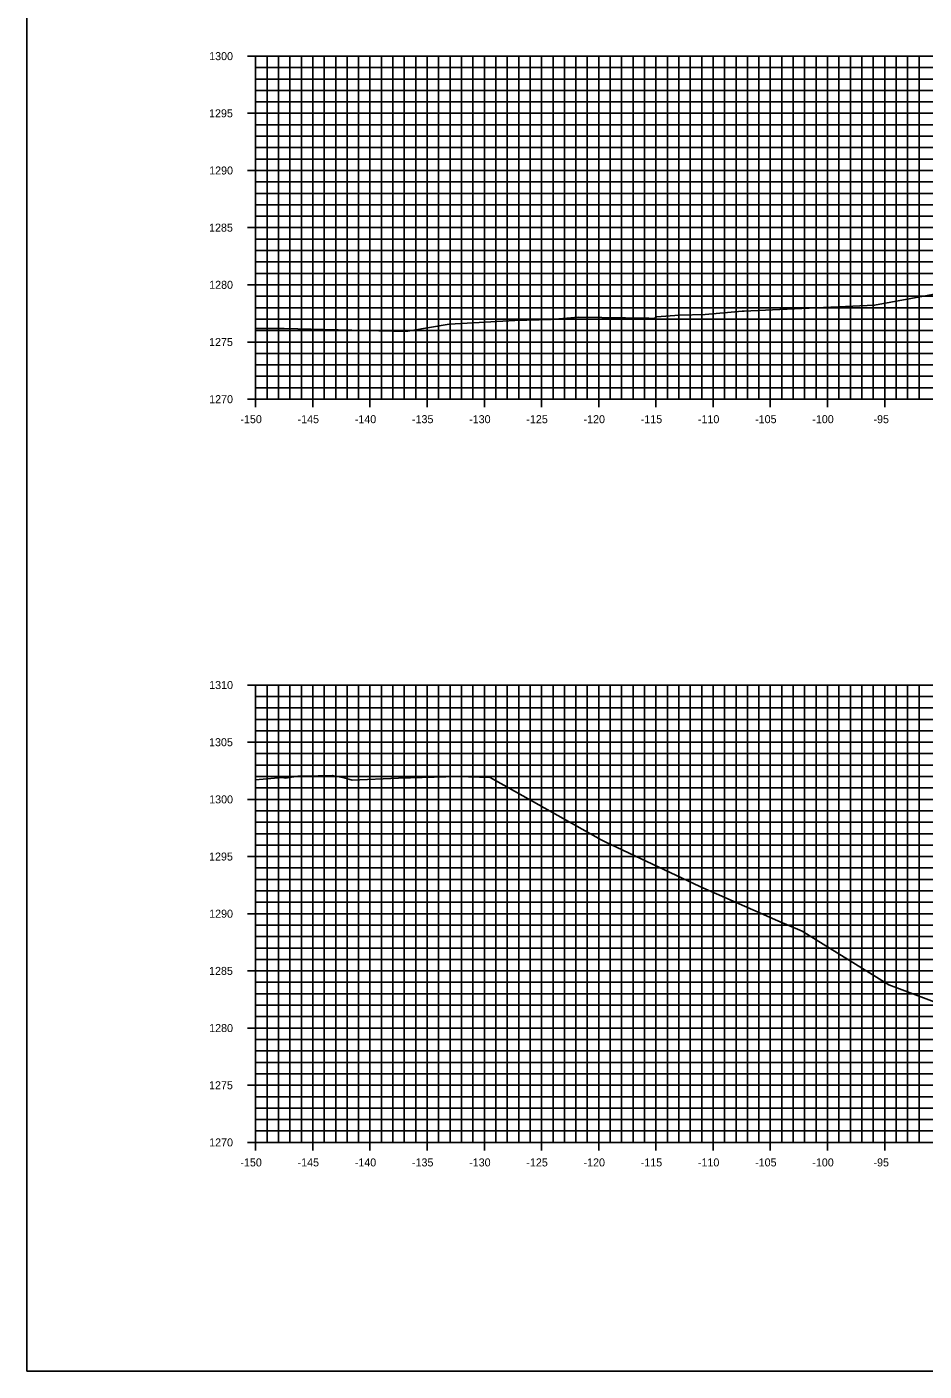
# Model space of a CAD drawing. Extents: x 674939 to 678919, y 750652 to 765176.
# Drawn here: x 678578.5 to 678657, y 762426.3 to 762543.8 of the extents above; entities that cross this region are included whole.
import ezdxf

# ---------------------------------------------------------------- set-up
doc = ezdxf.new("R2010")
doc.units = 0
for name, color, linetype in [('R_Axis', 7, 'Continuous'), ('R_Axis Annot', 7, 'Continuous'), ('R_Exist Surface', 7, 'Continuous'), ('R_Grid', 7, 'Continuous'), ('R_No Plot', 7, 'Continuous')]:
    doc.layers.add(name, color=color, linetype=linetype)

msp = doc.modelspace()

# ---------------------------------------------------------------- linework, layer by layer
at = {"layer": 'R_Axis'}
for p, q in [((678597.83, 762541.29), (678599.23, 762541.29)), ((678598.53, 762511.29), (678598.53, 762541.29)), ((678598.53, 762540.29), (678598.88, 762540.29)), ((678598.53, 762539.29), (678598.88, 762539.29)), ((678598.53, 762538.29), (678598.88, 762538.29)), ((678598.53, 762537.29), (678598.88, 762537.29)), ((678597.83, 762536.29), (678599.23, 762536.29)), ((678598.53, 762535.29), (678598.88, 762535.29)), ((678598.53, 762534.29), (678598.88, 762534.29)), ((678598.53, 762533.29), (678598.88, 762533.29)), ((678598.53, 762532.29), (678598.88, 762532.29)), ((678597.83, 762531.29), (678599.23, 762531.29)), ((678598.53, 762530.29), (678598.88, 762530.29)), ((678598.53, 762529.29), (678598.88, 762529.29)), ((678598.53, 762528.29), (678598.88, 762528.29)), ((678598.53, 762527.29), (678598.88, 762527.29)), ((678597.83, 762526.29), (678599.23, 762526.29)), ((678598.53, 762525.29), (678598.88, 762525.29)), ((678598.53, 762524.29), (678598.88, 762524.29)), ((678598.53, 762523.29), (678598.88, 762523.29)), ((678598.53, 762522.29), (678598.88, 762522.29)), ((678597.83, 762521.29), (678599.23, 762521.29)), ((678598.53, 762520.29), (678598.88, 762520.29)), ((678598.53, 762519.29), (678598.88, 762519.29)), ((678598.53, 762518.29), (678598.88, 762518.29)), ((678598.53, 762517.29), (678598.88, 762517.29)), ((678597.83, 762516.29), (678599.23, 762516.29)), ((678598.53, 762515.29), (678598.88, 762515.29)), ((678598.53, 762514.29), (678598.88, 762514.29)), ((678598.53, 762513.29), (678598.88, 762513.29)), ((678598.53, 762512.29), (678598.88, 762512.29)), ((678597.83, 762511.29), (678599.23, 762511.29)), ((678598.53, 762510.59), (678598.53, 762511.99)), ((678598.53, 762511.29), (678898.53, 762511.29)), ((678603.53, 762510.59), (678603.53, 762511.99)), ((678608.53, 762510.59), (678608.53, 762511.99)), ((678613.53, 762510.59), (678613.53, 762511.99)), ((678618.53, 762510.59), (678618.53, 762511.99)), ((678623.53, 762510.59), (678623.53, 762511.99)), ((678628.53, 762510.59), (678628.53, 762511.99)), ((678633.53, 762510.59), (678633.53, 762511.99)), ((678638.53, 762510.59), (678638.53, 762511.99)), ((678643.53, 762510.59), (678643.53, 762511.99)), ((678648.53, 762510.59), (678648.53, 762511.99)), ((678653.53, 762510.59), (678653.53, 762511.99)), ((678597.83, 762486.29), (678599.23, 762486.29)), ((678598.53, 762446.29), (678598.53, 762486.29)), ((678598.53, 762485.29), (678598.88, 762485.29)), ((678598.53, 762484.29), (678598.88, 762484.29)), ((678598.53, 762483.29), (678598.88, 762483.29)), ((678598.53, 762482.29), (678598.88, 762482.29)), ((678597.83, 762481.29), (678599.23, 762481.29)), ((678598.53, 762480.29), (678598.88, 762480.29)), ((678598.53, 762479.29), (678598.88, 762479.29)), ((678598.53, 762478.29), (678598.88, 762478.29)), ((678598.53, 762477.29), (678598.88, 762477.29)), ((678597.83, 762476.29), (678599.23, 762476.29)), ((678598.53, 762475.29), (678598.88, 762475.29)), ((678598.53, 762474.29), (678598.88, 762474.29)), ((678598.53, 762473.29), (678598.88, 762473.29)), ((678598.53, 762472.29), (678598.88, 762472.29)), ((678597.83, 762471.29), (678599.23, 762471.29)), ((678598.53, 762470.29), (678598.88, 762470.29)), ((678598.53, 762469.29), (678598.88, 762469.29)), ((678598.53, 762468.29), (678598.88, 762468.29)), ((678598.53, 762467.29), (678598.88, 762467.29)), ((678597.83, 762466.29), (678599.23, 762466.29)), ((678598.53, 762465.29), (678598.88, 762465.29)), ((678598.53, 762464.29), (678598.88, 762464.29)), ((678598.53, 762463.29), (678598.88, 762463.29)), ((678598.53, 762462.29), (678598.88, 762462.29)), ((678597.83, 762461.29), (678599.23, 762461.29)), ((678598.53, 762460.29), (678598.88, 762460.29)), ((678598.53, 762459.29), (678598.88, 762459.29)), ((678598.53, 762458.29), (678598.88, 762458.29)), ((678598.53, 762457.29), (678598.88, 762457.29)), ((678597.83, 762456.29), (678599.23, 762456.29)), ((678598.53, 762455.29), (678598.88, 762455.29)), ((678598.53, 762454.29), (678598.88, 762454.29)), ((678598.53, 762453.29), (678598.88, 762453.29)), ((678597.83, 762451.29), (678599.23, 762451.29)), ((678598.53, 762452.29), (678598.88, 762452.29)), ((678598.53, 762450.29), (678598.88, 762450.29)), ((678598.53, 762449.29), (678598.88, 762449.29)), ((678598.53, 762448.29), (678598.88, 762448.29)), ((678598.53, 762447.29), (678598.88, 762447.29)), ((678598.53, 762445.59), (678598.53, 762446.99)), ((678603.53, 762445.59), (678603.53, 762446.99)), ((678608.53, 762445.59), (678608.53, 762446.99)), ((678613.53, 762445.59), (678613.53, 762446.99)), ((678618.53, 762445.59), (678618.53, 762446.99)), ((678623.53, 762445.59), (678623.53, 762446.99)), ((678628.53, 762445.59), (678628.53, 762446.99)), ((678633.53, 762445.59), (678633.53, 762446.99)), ((678638.53, 762445.59), (678638.53, 762446.99)), ((678643.53, 762445.59), (678643.53, 762446.99)), ((678648.53, 762445.59), (678648.53, 762446.99)), ((678653.53, 762445.59), (678653.53, 762446.99)), ((678597.83, 762446.29), (678599.23, 762446.29)), ((678598.53, 762446.29), (678898.53, 762446.29))]:
    msp.add_line(p, q, dxfattribs=at)
at = {"layer": 'R_Exist Surface'}
for points in [[(678598.53, 762517.47), (678601.02, 762517.46), (678610.5, 762517.24), (678611.45, 762517.23), (678611.85, 762517.24), (678612.2, 762517.31), (678615.46, 762517.85), (678621.18, 762518.16), (678624.36, 762518.25), (678626.77, 762518.45), (678632.92, 762518.36), (678633.39, 762518.35), (678633.59, 762518.5), (678635.6, 762518.63), (678637.84, 762518.69), (678641.07, 762518.98), (678641.24, 762518.99), (678641.82, 762519.03), (678652.64, 762519.5), (678660.42, 762520.94)], [(678598.53, 762477.99), (678600.86, 762478.19), (678601.15, 762478.14), (678602.22, 762478.31), (678602.77, 762478.33), (678605.23, 762478.39), (678606.26, 762478.16), (678606.97, 762477.97), (678611.03, 762478.14), (678616.21, 762478.28), (678616.21, 762478.28), (678619.04, 762478.19), (678628.73, 762472.74), (678629.08, 762472.58), (678637.38, 762468.67), (678644.18, 762465.68), (678646.31, 762464.77), (678652.81, 762460.75), (678653.88, 762460.06), (678659.49, 762457.96)]]:
    msp.add_lwpolyline(points, dxfattribs=at)
at = {"layer": 'R_Grid'}
for p, q in [((678598.53, 762541.29), (678898.53, 762541.29)), ((678598.53, 762511.29), (678598.53, 762541.29)), ((678599.53, 762511.29), (678599.53, 762541.29)), ((678600.53, 762511.29), (678600.53, 762541.29)), ((678601.53, 762511.29), (678601.53, 762541.29)), ((678602.53, 762511.29), (678602.53, 762541.29)), ((678603.53, 762511.29), (678603.53, 762541.29)), ((678604.53, 762511.29), (678604.53, 762541.29)), ((678605.53, 762511.29), (678605.53, 762541.29)), ((678606.53, 762511.29), (678606.53, 762541.29)), ((678607.53, 762511.29), (678607.53, 762541.29)), ((678608.53, 762511.29), (678608.53, 762541.29)), ((678609.53, 762511.29), (678609.53, 762541.29)), ((678610.53, 762511.29), (678610.53, 762541.29)), ((678611.53, 762511.29), (678611.53, 762541.29)), ((678612.53, 762511.29), (678612.53, 762541.29)), ((678613.53, 762511.29), (678613.53, 762541.29)), ((678614.53, 762511.29), (678614.53, 762541.29)), ((678615.53, 762511.29), (678615.53, 762541.29)), ((678616.53, 762511.29), (678616.53, 762541.29)), ((678617.53, 762511.29), (678617.53, 762541.29)), ((678618.53, 762511.29), (678618.53, 762541.29)), ((678619.53, 762511.29), (678619.53, 762541.29)), ((678620.53, 762511.29), (678620.53, 762541.29)), ((678621.53, 762511.29), (678621.53, 762541.29)), ((678622.53, 762511.29), (678622.53, 762541.29)), ((678623.53, 762511.29), (678623.53, 762541.29)), ((678624.53, 762511.29), (678624.53, 762541.29)), ((678625.53, 762511.29), (678625.53, 762541.29)), ((678626.53, 762511.29), (678626.53, 762541.29)), ((678627.53, 762511.29), (678627.53, 762541.29)), ((678628.53, 762511.29), (678628.53, 762541.29)), ((678629.53, 762511.29), (678629.53, 762541.29)), ((678630.53, 762511.29), (678630.53, 762541.29)), ((678631.53, 762511.29), (678631.53, 762541.29)), ((678632.53, 762511.29), (678632.53, 762541.29)), ((678633.53, 762511.29), (678633.53, 762541.29)), ((678634.53, 762511.29), (678634.53, 762541.29)), ((678635.53, 762511.29), (678635.53, 762541.29)), ((678636.53, 762511.29), (678636.53, 762541.29)), ((678637.53, 762511.29), (678637.53, 762541.29)), ((678638.53, 762511.29), (678638.53, 762541.29)), ((678639.53, 762511.29), (678639.53, 762541.29)), ((678640.53, 762511.29), (678640.53, 762541.29)), ((678641.53, 762511.29), (678641.53, 762541.29)), ((678642.53, 762511.29), (678642.53, 762541.29)), ((678643.53, 762511.29), (678643.53, 762541.29)), ((678644.53, 762511.29), (678644.53, 762541.29)), ((678645.53, 762511.29), (678645.53, 762541.29)), ((678646.53, 762511.29), (678646.53, 762541.29)), ((678647.53, 762511.29), (678647.53, 762541.29)), ((678648.53, 762511.29), (678648.53, 762541.29)), ((678649.53, 762511.29), (678649.53, 762541.29)), ((678650.53, 762511.29), (678650.53, 762541.29)), ((678651.53, 762511.29), (678651.53, 762541.29)), ((678652.53, 762511.29), (678652.53, 762541.29)), ((678653.53, 762511.29), (678653.53, 762541.29)), ((678654.53, 762511.29), (678654.53, 762541.29)), ((678655.53, 762511.29), (678655.53, 762541.29)), ((678656.53, 762511.29), (678656.53, 762541.29)), ((678598.53, 762540.29), (678898.53, 762540.29)), ((678598.53, 762539.29), (678898.53, 762539.29)), ((678598.53, 762538.29), (678898.53, 762538.29)), ((678598.53, 762537.29), (678898.53, 762537.29)), ((678598.53, 762536.29), (678898.53, 762536.29)), ((678598.53, 762535.29), (678898.53, 762535.29)), ((678598.53, 762534.29), (678898.53, 762534.29)), ((678598.53, 762533.29), (678898.53, 762533.29)), ((678598.53, 762532.29), (678898.53, 762532.29)), ((678598.53, 762531.29), (678898.53, 762531.29)), ((678598.53, 762530.29), (678898.53, 762530.29)), ((678598.53, 762529.29), (678898.53, 762529.29)), ((678598.53, 762528.29), (678898.53, 762528.29)), ((678598.53, 762527.29), (678898.53, 762527.29)), ((678598.53, 762526.29), (678898.53, 762526.29)), ((678598.53, 762525.29), (678898.53, 762525.29)), ((678598.53, 762524.29), (678898.53, 762524.29)), ((678598.53, 762523.29), (678898.53, 762523.29)), ((678598.53, 762522.29), (678898.53, 762522.29)), ((678598.53, 762521.29), (678898.53, 762521.29)), ((678598.53, 762520.29), (678898.53, 762520.29)), ((678598.53, 762519.29), (678898.53, 762519.29)), ((678598.53, 762518.29), (678898.53, 762518.29)), ((678598.53, 762517.29), (678898.53, 762517.29)), ((678598.53, 762516.29), (678898.53, 762516.29)), ((678598.53, 762515.29), (678898.53, 762515.29)), ((678598.53, 762514.29), (678898.53, 762514.29)), ((678598.53, 762513.29), (678898.53, 762513.29)), ((678598.53, 762512.29), (678898.53, 762512.29)), ((678598.53, 762511.29), (678898.53, 762511.29)), ((678598.53, 762486.29), (678898.53, 762486.29)), ((678598.53, 762446.29), (678598.53, 762486.29)), ((678598.53, 762485.29), (678898.53, 762485.29)), ((678599.53, 762446.29), (678599.53, 762486.29)), ((678600.53, 762446.29), (678600.53, 762486.29)), ((678601.53, 762446.29), (678601.53, 762486.29)), ((678602.53, 762446.29), (678602.53, 762486.29)), ((678603.53, 762446.29), (678603.53, 762486.29)), ((678604.53, 762446.29), (678604.53, 762486.29)), ((678605.53, 762446.29), (678605.53, 762486.29)), ((678606.53, 762446.29), (678606.53, 762486.29)), ((678607.53, 762446.29), (678607.53, 762486.29)), ((678608.53, 762446.29), (678608.53, 762486.29)), ((678609.53, 762446.29), (678609.53, 762486.29)), ((678610.53, 762446.29), (678610.53, 762486.29)), ((678611.53, 762446.29), (678611.53, 762486.29)), ((678612.53, 762446.29), (678612.53, 762486.29)), ((678613.53, 762446.29), (678613.53, 762486.29)), ((678614.53, 762446.29), (678614.53, 762486.29)), ((678615.53, 762446.29), (678615.53, 762486.29)), ((678616.53, 762446.29), (678616.53, 762486.29)), ((678617.53, 762446.29), (678617.53, 762486.29)), ((678618.53, 762446.29), (678618.53, 762486.29)), ((678619.53, 762446.29), (678619.53, 762486.29)), ((678620.53, 762446.29), (678620.53, 762486.29)), ((678621.53, 762446.29), (678621.53, 762486.29)), ((678622.53, 762446.29), (678622.53, 762486.29)), ((678623.53, 762446.29), (678623.53, 762486.29)), ((678624.53, 762446.29), (678624.53, 762486.29)), ((678625.53, 762446.29), (678625.53, 762486.29)), ((678626.53, 762446.29), (678626.53, 762486.29)), ((678627.53, 762446.29), (678627.53, 762486.29)), ((678628.53, 762446.29), (678628.53, 762486.29)), ((678629.53, 762446.29), (678629.53, 762486.29)), ((678630.53, 762446.29), (678630.53, 762486.29)), ((678631.53, 762446.29), (678631.53, 762486.29)), ((678632.53, 762446.29), (678632.53, 762486.29)), ((678633.53, 762446.29), (678633.53, 762486.29)), ((678634.53, 762446.29), (678634.53, 762486.29)), ((678635.53, 762446.29), (678635.53, 762486.29)), ((678636.53, 762446.29), (678636.53, 762486.29)), ((678637.53, 762446.29), (678637.53, 762486.29)), ((678638.53, 762446.29), (678638.53, 762486.29)), ((678639.53, 762446.29), (678639.53, 762486.29)), ((678640.53, 762446.29), (678640.53, 762486.29)), ((678641.53, 762446.29), (678641.53, 762486.29)), ((678642.53, 762446.29), (678642.53, 762486.29)), ((678643.53, 762446.29), (678643.53, 762486.29)), ((678644.53, 762446.29), (678644.53, 762486.29)), ((678645.53, 762446.29), (678645.53, 762486.29)), ((678646.53, 762446.29), (678646.53, 762486.29)), ((678647.53, 762446.29), (678647.53, 762486.29)), ((678648.53, 762446.29), (678648.53, 762486.29)), ((678649.53, 762446.29), (678649.53, 762486.29)), ((678650.53, 762446.29), (678650.53, 762486.29)), ((678651.53, 762446.29), (678651.53, 762486.29)), ((678652.53, 762446.29), (678652.53, 762486.29)), ((678653.53, 762446.29), (678653.53, 762486.29)), ((678654.53, 762446.29), (678654.53, 762486.29)), ((678655.53, 762446.29), (678655.53, 762486.29)), ((678656.53, 762446.29), (678656.53, 762486.29)), ((678598.53, 762484.29), (678898.53, 762484.29)), ((678598.53, 762483.29), (678898.53, 762483.29)), ((678598.53, 762482.29), (678898.53, 762482.29)), ((678598.53, 762481.29), (678898.53, 762481.29)), ((678598.53, 762480.29), (678898.53, 762480.29)), ((678598.53, 762479.29), (678898.53, 762479.29)), ((678598.53, 762478.29), (678898.53, 762478.29)), ((678598.53, 762477.29), (678898.53, 762477.29)), ((678598.53, 762476.29), (678898.53, 762476.29)), ((678598.53, 762475.29), (678898.53, 762475.29)), ((678598.53, 762474.29), (678898.53, 762474.29)), ((678598.53, 762473.29), (678898.53, 762473.29)), ((678598.53, 762472.29), (678898.53, 762472.29)), ((678598.53, 762471.29), (678898.53, 762471.29)), ((678598.53, 762470.29), (678898.53, 762470.29)), ((678598.53, 762469.29), (678898.53, 762469.29)), ((678598.53, 762468.29), (678898.53, 762468.29)), ((678598.53, 762467.29), (678898.53, 762467.29)), ((678598.53, 762466.29), (678898.53, 762466.29)), ((678598.53, 762465.29), (678898.53, 762465.29)), ((678598.53, 762464.29), (678898.53, 762464.29)), ((678598.53, 762463.29), (678898.53, 762463.29)), ((678598.53, 762462.29), (678898.53, 762462.29)), ((678598.53, 762461.29), (678898.53, 762461.29)), ((678598.53, 762460.29), (678898.53, 762460.29)), ((678598.53, 762459.29), (678898.53, 762459.29)), ((678598.53, 762458.29), (678898.53, 762458.29)), ((678598.53, 762457.29), (678898.53, 762457.29)), ((678598.53, 762456.29), (678898.53, 762456.29)), ((678598.53, 762455.29), (678898.53, 762455.29)), ((678598.53, 762454.29), (678898.53, 762454.29)), ((678598.53, 762453.29), (678898.53, 762453.29)), ((678598.53, 762452.29), (678898.53, 762452.29)), ((678598.53, 762451.29), (678898.53, 762451.29)), ((678598.53, 762450.29), (678898.53, 762450.29)), ((678598.53, 762449.29), (678898.53, 762449.29)), ((678598.53, 762448.29), (678898.53, 762448.29)), ((678598.53, 762447.29), (678898.53, 762447.29)), ((678598.53, 762446.29), (678898.53, 762446.29))]:
    msp.add_line(p, q, dxfattribs=at)
at = {"layer": 'R_No Plot'}
msp.add_lwpolyline([(678578.53, 762426.29), (678918.53, 762426.29), (678918.53, 762646.29), (678578.53, 762646.29)], close=True, dxfattribs=at)

# ---------------------------------------------------------------- texts
at = {"layer": 'R_Axis Annot'}
for s, p in [('1300', (678594.47, 762540.94)), ('1295', (678594.46, 762535.94)), ('1290', (678594.47, 762530.94)), ('1285', (678594.46, 762525.94)), ('1280', (678594.47, 762520.94)), ('1275', (678594.46, 762515.94)), ('1270', (678594.47, 762510.94)), ('-150', (678597.2, 762509.19)), ('-145', (678602.2, 762509.19)), ('-140', (678607.2, 762509.19)), ('-135', (678612.2, 762509.19)), ('-130', (678617.2, 762509.19)), ('-125', (678622.2, 762509.19)), ('-120', (678627.2, 762509.19)), ('-115', (678632.2, 762509.19)), ('-110', (678637.2, 762509.19)), ('-105', (678642.2, 762509.19)), ('-100', (678647.2, 762509.19)), ('-95', (678652.55, 762509.19)), ('1310', (678594.47, 762485.94)), ('1305', (678594.46, 762480.94)), ('1300', (678594.47, 762475.94)), ('1295', (678594.46, 762470.94)), ('1290', (678594.47, 762465.94)), ('1285', (678594.46, 762460.94)), ('1280', (678594.47, 762455.94)), ('1275', (678594.46, 762450.94)), ('1270', (678594.47, 762445.94)), ('-150', (678597.2, 762444.19)), ('-145', (678602.2, 762444.19)), ('-140', (678607.2, 762444.19)), ('-135', (678612.2, 762444.19)), ('-130', (678617.2, 762444.19)), ('-125', (678622.2, 762444.19)), ('-120', (678627.2, 762444.19)), ('-115', (678632.2, 762444.19)), ('-110', (678637.2, 762444.19)), ('-105', (678642.2, 762444.19)), ('-100', (678647.2, 762444.19)), ('-95', (678652.55, 762444.19))]:
    msp.add_text(s, height=0.7, dxfattribs=at).set_placement(p)

doc.saveas('drawing.dxf')
